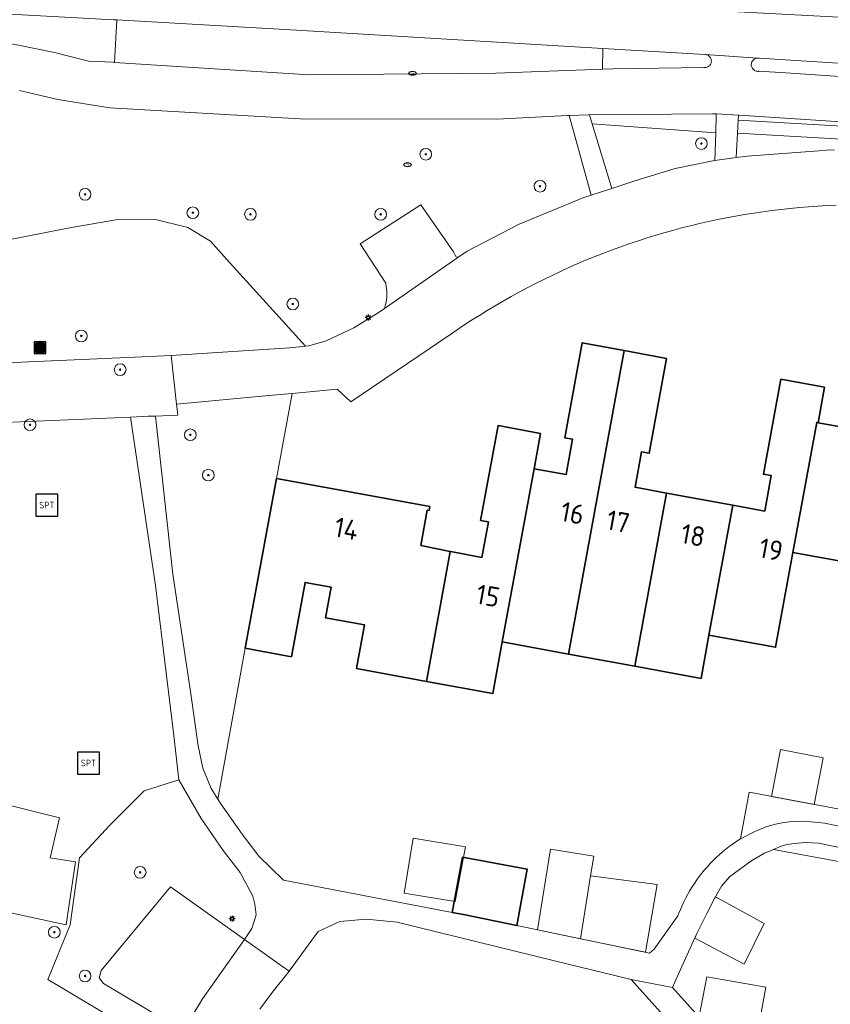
# Model space of a CAD drawing. Header units: metres. Extents: x 152610 to 160096, y 456114 to 462495.
# Tile 618 of 656: x 158831 to 158886, y 460852 to 460919. Entities that reach past the tile are written whole.
import ezdxf
from ezdxf.enums import TextEntityAlignment as Align

# ---------------------------------------------------------------- set-up
doc = ezdxf.new("R2010")
doc.units = ezdxf.units.M
doc.header["$LTSCALE"] = 0.5
doc.layers.get('0').update_dxf_attribs({"linetype": 'CONTINUOUS'})
for name, color, linetype, lineweight in [('B-PV-GR-BEPLANTING_CULTUUR_BOSPLANTSOEN-GV', 251, 'CONTINUOUS', 18), ('B-PV-GR-BOOM-S', 251, 'CONTINUOUS', 25), ('B-PV-GR-HAAG-GV', 251, 'CONTINUOUS', 13), ('B-PV-IE-MEUBILAIR-S', 251, 'CONTINUOUS', 25), ('B-PV-IE-MEUBILAIR_WEGMEUBILAIR-S', 251, 'CONTINUOUS', 25), ('B-PV-IE-MEUBILAIR_WEGMEUBILAIR_AFVALBAK-S', 251, 'CONTINUOUS', 25), ('B-PV-OG-BEBOUWING-GV', 6, 'CONTINUOUS', 35), ('B-PV-OG-BEBOUWING-T18', 1, 'CONTINUOUS', 18), ('B-PV-OG-BEBOUWING_SCHUUR-GV', 251, 'CONTINUOUS', 18), ('B-PV-OG-TERREIN_BEGROEID-GV', 251, 'CONTINUOUS', 18), ('B-PV-VH-GESLOTENVERHARDING_ASFALT-GV', 251, 'CONTINUOUS', 18), ('B-PV-VH-GESLOTENVERHARDING_KUNSTSTOF-GV', 251, 'CONTINUOUS', 18), ('B-PV-VH-HALFVERHARDING_GRAVEL-GV', 251, 'CONTINUOUS', 18), ('B-PV-VH-ONVERHARD_ZAND-GV', 251, 'CONTINUOUS', 18), ('B-PV-VH-OPENVERHARDING_BETONSTRAATSTEEN-GV', 251, 'CONTINUOUS', 18), ('B-PV-VH-OPENVERHARDING_STRAATBAKSTEEN-GV', 251, 'CONTINUOUS', 18), ('B-PV-VH-OPENVERHARDING_TEGEL-GV', 251, 'CONTINUOUS', 18)]:
    doc.layers.add(name, color=color, linetype=linetype, lineweight=lineweight)
doc.styles.add('NLCS-ISO', font='NLCS-ISO.ttf')
doc.styles.add('NLCS-ISO-M750-T18', font='NLCS-ISO.ttf', dxfattribs={"height": 1.35})

# ---------------------------------------------------------------- blocks, each defined once
blk = doc.blocks.new('SIE-WEG_AFVALBAK-SO')
h = blk.add_hatch(color=256)
h.dxf.hatch_style = 1
h.paths.add_polyline_path([(-1.5, -1.5), (1.5, -1.5), (1.5, 1.5), (-1.5, 1.5)])
for points in [[(-2, -2), (2, -2), (2, 2), (-2, 2)], [(-1.5, -1.5), (1.5, -1.5), (1.5, 1.5), (-1.5, 1.5)]]:
    blk.add_lwpolyline(points, close=True)
blk = doc.blocks.new('SIE-MEUBILAIR_PAAL_LICHTMAST-SO')
for points in [[(-0.62, 0), (-1, 0)], [(-0.71, 0.71), (-0.44, 0.44)], [(0, 1), (0, 0.62)], [(0.44, 0.44), (0.71, 0.71)], [(1, 0), (0.62, 0)], [(-0.71, -0.71), (-0.44, -0.44)], [(0, -0.62), (0, -1)], [(0.44, -0.44), (0.71, -0.71)]]:
    blk.add_lwpolyline(points)
blk.add_circle((0, 0), 0.5)
blk = doc.blocks.new('SIE-MEUBILAIR_PUT_RIOOLPUT-SO')
blk.add_ellipse((0, 0), major_axis=(1.25, 0), ratio=0.54)
at = {"style": 'NLCS-ISO'}
blk.add_text('ri', height=0.75, dxfattribs=at).set_placement((-0.04, 0.07), align=Align.MIDDLE_CENTER)
blk = doc.blocks.new('SIE-MEUBILAIR_PUT_DRAINAGEPUT-SO')
blk.add_ellipse((0, 0), major_axis=(1.25, 0), ratio=0.54)
at = {"style": 'NLCS-ISO'}
blk.add_text('dr', height=0.75, dxfattribs=at).set_placement((0.03, 0), align=Align.MIDDLE_CENTER)
blk = doc.blocks.new('SIE-WEG_SPEELTOESTEL-SO')
at = {"flags": 128}
blk.add_lwpolyline([(-3.75, -3.75), (3.75, -3.75), (3.75, 3.75), (-3.75, 3.75)], close=True, dxfattribs=at)
at = {"style": 'NLCS-ISO'}
blk.add_text('SPT', height=2.25, dxfattribs=at).set_placement((0, 0), align=Align.MIDDLE_CENTER)
blk = doc.blocks.new('SGR-BOOM_GBKN-SO')
at = {"linetype": 'ByBlock', "lineweight": 18}
h = blk.add_hatch(color=0, dxfattribs=at)
h.dxf.hatch_style = 1
edge = h.paths.add_edge_path()
edge.add_arc((0, 0), 0.25, 0, 360)
at = {"color": 0, "linetype": 'ByBlock', "lineweight": 18}
for radius in [2, 0.25]:
    blk.add_circle((0, 0), radius, dxfattribs=at)
at = {"color": 0, "linetype": 'ByBlock', "lineweight": 18, "style": 'NLCS-ISO'}
blk.add_attdef('SOORT', (2.5, 0), '', height=1.5, dxfattribs=at)

msp = doc.modelspace()

# ---------------------------------------------------------------- linework, layer by layer
at = {"layer": 'B-PV-GR-BEPLANTING_CULTUUR_BOSPLANTSOEN-GV', "flags": 128}
for points in [[(158819.95, 460902.029), (158834.065, 460904.791), (158837.323, 460905.36), (158840.028, 460905.399), (158842.241, 460904.853), (158843.785, 460903.914), (158844.909, 460902.664), (158850.266, 460896.764), (158850.489, 460896.79), (158851.667, 460897.121), (158853.567, 460898.01), (158855.212, 460899.026), (158855.656, 460899.334), (158855.726, 460899.594), (158855.76, 460899.749), (158855.786, 460899.906), (158855.804, 460900.065), (158855.813, 460900.223), (158855.815, 460900.383), (158855.809, 460900.542), (158855.795, 460900.7), (158855.773, 460900.858), (158855.743, 460901.014), (158855.732, 460901.063), (158854, 460903.727), (158858.122, 460906.399), (158860.35, 460903.18), (158860.525, 460902.873), (158860.649, 460902.797), (158861.288, 460903.24), (158864.833, 460905.069), (158869.252, 460906.886), (158869.736, 460907.046), (158868.245, 460912.485), (158868.133, 460912.481), (158863.3, 460912.226), (158849.9, 460912.266), (158836.92, 460913.007), (158833.368, 460913.576), (158830.771, 460914.19)], [(158889.221, 460911.903), (158879.828, 460912.509), (158879.788, 460912.512), (158879.769, 460912.16), (158889.198, 460911.609)], [(158911.331, 460909.465), (158879.723, 460911.288), (158879.633, 460909.609), (158880.385, 460909.713), (158885.256, 460910.073), (158885.799, 460910.111), (158886.342, 460910.14)]]:
    msp.add_lwpolyline(points, dxfattribs=at)
for points in [[(158878.236, 460911.304), (158869.816, 460911.919), (158871.159, 460907.517), (158872.709, 460908.03), (158875.47, 460908.87), (158878.155, 460909.406), (158878.182, 460909.409)], [(158849.356, 460893.532), (158847.755, 460893.383), (158841.475, 460892.801), (158841.555, 460892.06), (158841, 460892.036), (158840.043, 460891.995), (158841.223, 460881.216), (158842.42, 460873.205), (158842.939, 460869.513), (158843.254, 460867.992), (158843.842, 460866.605), (158844.297, 460865.866), (158846.16, 460876.163), (158848.279, 460887.731)], [(158843.141, 460864.558), (158841.636, 460867.19), (158839.266, 460866.44), (158836.952, 460864.113), (158834.852, 460861.862), (158834.226, 460857.298), (158832.705, 460853.588), (158840.75, 460848.789), (158840.757, 460848.793), (158840.937, 460848.936), (158841.481, 460849.386), (158841.912, 460850.087), (158836.501, 460853.294), (158836.187, 460853.697), (158836.32, 460854.189), (158841.068, 460859.903), (158846.101, 460856.314), (158846.597, 460857.055), (158846.893, 460857.981), (158846.806, 460858.704), (158846.671, 460859.255), (158845.814, 460860.861), (158844.649, 460862.366)], [(158914.96, 460857.425), (158917.158, 460858.929), (158917.235, 460859.458), (158915.844, 460859.72), (158880.505, 460866.348), (158879.924, 460863.169), (158880.9, 460863.674), (158881.713, 460864.007), (158882.312, 460864.174), (158882.768, 460864.264), (158883.417, 460864.352), (158884.239, 460864.367), (158885.666, 460864.226), (158892.382, 460862.814), (158909.528, 460859.123), (158910.515, 460858.707), (158911.294, 460858.289), (158911.927, 460857.807), (158912.708, 460857.02), (158913.328, 460856.308)], [(158882.174, 460862.437), (158909.47, 460857.417), (158911.132, 460854.805), (158912.188, 460855.527), (158911.832, 460856.009), (158910.978, 460856.839), (158910.1, 460857.424), (158909.01, 460857.944), (158905.721, 460858.66), (158885.244, 460862.871), (158884.338, 460862.911), (158883.615, 460862.848), (158883.085, 460862.774), (158882.697, 460862.664)]]:
    msp.add_lwpolyline(points, close=True, dxfattribs=at)
at = {"layer": 'B-PV-GR-HAAG-GV', "flags": 128}
for points in [[(158878.273, 460912.591), (158878.009, 460912.605), (158869.63, 460912.526), (158869.816, 460911.919), (158878.236, 460911.304)], [(158889.198, 460911.609), (158879.769, 460912.16), (158879.723, 460911.288), (158911.331, 460909.465), (158911.441, 460910.308)]]:
    msp.add_lwpolyline(points, close=True, dxfattribs=at)
at = {"layer": 'B-PV-OG-BEBOUWING-GV', "flags": 128}
for points in [[(158891.268, 460899.622), (158888.382, 460900.151), (158887.193, 460893.67), (158887.724, 460893.573), (158887.281, 460891.157), (158885.219, 460891.535), (158885.121, 460891.553), (158883.499, 460882.699), (158888.018, 460881.872)], [(158871.988, 460896.455), (158869.124, 460896.98), (158867.938, 460890.509), (158868.469, 460890.412), (158868.026, 460887.996), (158865.844, 460888.396), (158863.683, 460876.597), (158868.197, 460875.767)], [(158874.888, 460895.923), (158871.988, 460896.455), (158868.197, 460875.767), (158872.718, 460874.937), (158874.879, 460886.739), (158872.731, 460887.132), (158873.172, 460889.548), (158873.703, 460889.451)], [(158885.662, 460893.951), (158882.676, 460894.497), (158881.491, 460888.026), (158882.021, 460887.929), (158881.579, 460885.514), (158879.395, 460885.913), (158877.773, 460877.058), (158882.313, 460876.224), (158883.499, 460882.699), (158885.121, 460891.553), (158885.219, 460891.535)], [(158866.286, 460890.809), (158863.393, 460891.342), (158862.204, 460884.871), (158862.736, 460884.773), (158862.292, 460882.357), (158860.405, 460882.709), (158860.133, 460882.764), (158858.51, 460873.898), (158863.036, 460873.066), (158863.683, 460876.597), (158865.844, 460888.396)], [(158858.735, 460885.815), (158848.279, 460887.731), (158846.16, 460876.163), (158849.308, 460875.587), (158850.236, 460880.652), (158852.006, 460880.328), (158851.624, 460878.243), (158854.29, 460877.754), (158853.744, 460874.774), (158858.51, 460873.898), (158860.133, 460882.764), (158858.129, 460883.171), (158858.57, 460885.581), (158858.688, 460885.56)], [(158879.395, 460885.913), (158874.879, 460886.739), (158872.718, 460874.937), (158877.233, 460874.107), (158877.773, 460877.058)], [(158860.264, 460858.155), (158861.037, 460858.007), (158864.678, 460857.252), (158865.388, 460861.095), (158860.959, 460861.914)]]:
    msp.add_lwpolyline(points, close=True, dxfattribs=at)
at = {"layer": 'B-PV-OG-BEBOUWING_SCHUUR-GV', "flags": 128}
for points in [[(158885.554, 460868.698), (158882.656, 460869.258), (158882.038, 460866.06), (158884.939, 460865.516)], [(158860.47, 460858.891), (158861.165, 460862.623), (158857.605, 460863.205), (158856.993, 460859.459)], [(158869.01, 460856.353), (158869.705, 460860.642), (158869.921, 460861.976), (158866.976, 460862.453), (158866.086, 460856.959)], [(158874.251, 460860.051), (158869.705, 460860.642), (158869.01, 460856.353), (158873.45, 460855.431)], [(158881.545, 460857.402), (158878.215, 460859.205), (158878.158, 460859.106), (158877.644, 460858.12), (158876.952, 460856.709), (158876.806, 460856.389), (158880.175, 460854.62)], [(158881.64, 460853.059), (158877.621, 460853.762), (158877.104, 460851.051), (158878.932, 460849.871), (158881.047, 460849.666)]]:
    msp.add_lwpolyline(points, close=True, dxfattribs=at)
at = {"layer": 'B-PV-OG-TERREIN_BEGROEID-GV', "flags": 128}
for points in [[(158789.416, 460919.91), (158827.865, 460917.746), (158830.581, 460917.292), (158833.145, 460916.776), (158835.459, 460916.183), (158837.138, 460916.113), (158837.249, 460916.106), (158837.39, 460919.005), (158837.202, 460919.016)], [(158889.458, 460915.865), (158881.207, 460916.39), (158881.147, 460916.398), (158881.087, 460916.399), (158881.027, 460916.391), (158880.969, 460916.376), (158880.913, 460916.353), (158880.861, 460916.323), (158880.813, 460916.286), (158880.771, 460916.244), (158880.735, 460916.196), (158880.705, 460916.143), (158880.682, 460916.087), (158880.667, 460916.029), (158880.66, 460915.969), (158880.661, 460915.909), (158880.67, 460915.85), (158880.687, 460915.792), (158880.711, 460915.737), (158880.742, 460915.685), (158880.78, 460915.638), (158880.823, 460915.597), (158880.872, 460915.561), (158880.925, 460915.533), (158880.982, 460915.512), (158881.04, 460915.498), (158881.1, 460915.492), (158881.16, 460915.494), (158881.174, 460915.496), (158883.016, 460915.393), (158889.386, 460914.959)], [(158828.271, 460895.561), (158838.131, 460895.989), (158841.112, 460896.119), (158849.172, 460896.637), (158850.266, 460896.764), (158844.909, 460902.664), (158843.785, 460903.914), (158842.241, 460904.853), (158840.028, 460905.399), (158837.323, 460905.36), (158834.065, 460904.791), (158819.95, 460902.029)], [(158840.75, 460848.789), (158832.705, 460853.588), (158834.226, 460857.298), (158834.852, 460861.862), (158836.952, 460864.113), (158839.266, 460866.44), (158841.636, 460867.19), (158841.284, 460870.218), (158840.042, 460880.442), (158838.342, 460891.921), (158828.692, 460891.505), (158828.462, 460889.49), (158828.016, 460887.467), (158827.366, 460885.991), (158821.197, 460875.06), (158818.73, 460869.552), (158816.978, 460866.446), (158817.826, 460865.186), (158820.447, 460861.287), (158817.547, 460856.406), (158814.753, 460859.431), (158812.557, 460857.333), (158815.659, 460851.682)]]:
    msp.add_lwpolyline(points, dxfattribs=at)
for points in [[(158877.486, 460916.64), (158870.533, 460917.055), (158870.523, 460915.636), (158871.267, 460915.665), (158877.415, 460915.763), (158877.474, 460915.756), (158877.534, 460915.757), (158877.592, 460915.766), (158877.649, 460915.783), (158877.704, 460915.807), (158877.754, 460915.839), (158877.8, 460915.876), (158877.84, 460915.92), (158877.874, 460915.969), (158877.902, 460916.021), (158877.922, 460916.077), (158877.934, 460916.136), (158877.938, 460916.195), (158877.935, 460916.254), (158877.923, 460916.313), (158877.904, 460916.369), (158877.878, 460916.422), (158877.844, 460916.471), (158877.804, 460916.515), (158877.759, 460916.554), (158877.709, 460916.586), (158877.655, 460916.611), (158877.598, 460916.628), (158877.539, 460916.638)], [(158827.844, 460862.909), (158828.463, 460865.84), (158833.485, 460864.599), (158832.855, 460861.864), (158834.581, 460861.61), (158833.954, 460857.304), (158826.029, 460859.017), (158826.185, 460859.989), (158824.269, 460860.414), (158824.94, 460863.511)]]:
    msp.add_lwpolyline(points, close=True, dxfattribs=at)
at = {"layer": 'B-PV-VH-GESLOTENVERHARDING_ASFALT-GV', "flags": 128}
for points in [[(158725.126, 460925.137), (158734.663, 460924.677), (158735.553, 460924.626), (158735.675, 460924.628), (158735.927, 460924.626), (158736.178, 460924.617), (158736.429, 460924.599), (158736.68, 460924.573), (158789.63, 460921.612), (158837.202, 460919.016), (158837.39, 460919.005), (158849.273, 460918.325), (158870.533, 460917.055), (158877.486, 460916.64), (158877.539, 460916.638), (158881.087, 460916.399), (158881.147, 460916.398), (158881.207, 460916.39), (158889.458, 460915.865), (158889.651, 460919.025), (158682.446, 460929.997)], [(158889.386, 460914.959), (158883.016, 460915.393), (158881.174, 460915.496), (158881.16, 460915.494), (158881.1, 460915.492), (158881.04, 460915.498), (158880.982, 460915.512), (158880.925, 460915.533), (158880.872, 460915.561), (158880.823, 460915.597), (158880.78, 460915.638), (158880.742, 460915.685), (158880.711, 460915.737), (158880.687, 460915.792), (158880.67, 460915.85), (158880.661, 460915.909), (158880.66, 460915.969), (158880.667, 460916.029), (158880.682, 460916.087), (158880.705, 460916.143), (158880.735, 460916.196), (158880.771, 460916.244), (158880.813, 460916.286), (158880.861, 460916.323), (158880.913, 460916.353), (158880.969, 460916.376), (158881.027, 460916.391), (158881.087, 460916.399), (158877.539, 460916.638), (158877.598, 460916.628), (158877.655, 460916.611), (158877.709, 460916.586), (158877.759, 460916.554), (158877.804, 460916.515), (158877.844, 460916.471), (158877.878, 460916.422), (158877.904, 460916.369), (158877.923, 460916.313), (158877.935, 460916.254), (158877.938, 460916.195), (158877.934, 460916.136), (158877.922, 460916.077), (158877.902, 460916.021), (158877.874, 460915.969), (158877.84, 460915.92), (158877.8, 460915.876), (158877.754, 460915.839), (158877.704, 460915.807), (158877.649, 460915.783), (158877.592, 460915.766), (158877.534, 460915.757), (158877.474, 460915.756), (158877.415, 460915.763), (158871.267, 460915.665), (158870.523, 460915.636), (158863.251, 460915.361), (158850.519, 460915.256), (158837.249, 460916.106), (158837.138, 460916.113), (158835.459, 460916.183), (158833.145, 460916.776), (158830.581, 460917.292)], [(158830.771, 460914.19), (158833.368, 460913.576), (158836.92, 460913.007), (158849.9, 460912.266), (158863.3, 460912.226), (158868.133, 460912.481), (158868.245, 460912.485), (158869.59, 460912.525), (158869.63, 460912.526), (158878.009, 460912.605), (158878.273, 460912.591), (158879.788, 460912.512), (158879.828, 460912.509), (158889.221, 460911.903)]]:
    msp.add_lwpolyline(points, dxfattribs=at)
at = {"layer": 'B-PV-VH-GESLOTENVERHARDING_KUNSTSTOF-GV', "flags": 128}
msp.add_lwpolyline([(158833.485, 460864.599), (158828.463, 460865.84), (158827.844, 460862.909), (158824.94, 460863.511), (158824.269, 460860.414), (158826.185, 460859.989), (158826.029, 460859.017), (158833.954, 460857.304), (158834.581, 460861.61), (158832.855, 460861.864)], close=True, dxfattribs=at)
at = {"layer": 'B-PV-VH-HALFVERHARDING_GRAVEL-GV', "flags": 128}
for points in [[(158892.382, 460862.814), (158885.666, 460864.226), (158884.239, 460864.367), (158883.417, 460864.352), (158882.768, 460864.264), (158882.312, 460864.174), (158881.713, 460864.007), (158880.9, 460863.674), (158879.924, 460863.169), (158879.857, 460863.127), (158879.615, 460862.97), (158879.378, 460862.806), (158879.146, 460862.635), (158878.918, 460862.458), (158878.696, 460862.274), (158878.479, 460862.085), (158878.266, 460861.889), (158878.06, 460861.688), (158877.859, 460861.481), (158877.664, 460861.269), (158877.475, 460861.051), (158877.292, 460860.828), (158877.115, 460860.601), (158876.944, 460860.368), (158876.781, 460860.131), (158876.623, 460859.889), (158876.473, 460859.643), (158876.329, 460859.393), (158876.193, 460859.139), (158876.063, 460858.881), (158875.941, 460858.62), (158875.826, 460858.355), (158875.718, 460858.088), (158875.652, 460857.911), (158874.042, 460855.638), (158873.726, 460855.374), (158864.678, 460857.252), (158861.037, 460858.007), (158860.264, 460858.155), (158848.755, 460860.354), (158847.08, 460861.99), (158845.946, 460863.496), (158844.484, 460865.561), (158844.297, 460865.866), (158843.842, 460866.605), (158843.254, 460867.992), (158842.939, 460869.513), (158842.42, 460873.205), (158841.223, 460881.216), (158840.043, 460891.995), (158839.546, 460891.973), (158838.342, 460891.921), (158840.042, 460880.442), (158841.284, 460870.218), (158841.636, 460867.19), (158843.141, 460864.558), (158844.649, 460862.366), (158845.814, 460860.861), (158846.671, 460859.255), (158846.806, 460858.704), (158846.893, 460857.981), (158846.597, 460857.055), (158846.101, 460856.314), (158847.362, 460855.414), (158848.626, 460854.513), (158849.157, 460854.134), (158851.137, 460856.849), (158852.612, 460857.533), (158854.402, 460857.691), (158856.508, 460857.48), (158867.25, 460854.848), (158872.463, 460853.584), (158875.277, 460853.038), (158875.602, 460853.751), (158876.952, 460856.709), (158877.644, 460858.12), (158878.158, 460859.106), (158878.638, 460859.934), (158879.185, 460860.573), (158880.627, 460861.649), (158881.567, 460862.187), (158882.174, 460862.437), (158882.697, 460862.664), (158883.085, 460862.774), (158883.615, 460862.848), (158884.338, 460862.911), (158885.244, 460862.871), (158905.721, 460858.66)], [(158879.486, 460848.352), (158875.277, 460853.038), (158872.463, 460853.584), (158879.107, 460846.188)]]:
    msp.add_lwpolyline(points, dxfattribs=at)
at = {"layer": 'B-PV-VH-ONVERHARD_ZAND-GV', "flags": 128}
for points in [[(158878.273, 460912.591), (158878.009, 460912.605), (158869.63, 460912.526), (158869.816, 460911.919), (158878.236, 460911.304)], [(158889.198, 460911.609), (158879.769, 460912.16), (158879.723, 460911.288), (158911.331, 460909.465), (158911.441, 460910.308)]]:
    msp.add_lwpolyline(points, close=True, dxfattribs=at)
at = {"layer": 'B-PV-VH-OPENVERHARDING_BETONSTRAATSTEEN-GV', "flags": 128}
msp.add_lwpolyline([(158886.342, 460910.14), (158885.799, 460910.111), (158885.256, 460910.073), (158880.385, 460909.713), (158879.633, 460909.609), (158878.182, 460909.409), (158878.155, 460909.406), (158875.47, 460908.87), (158872.709, 460908.03), (158871.159, 460907.517), (158869.736, 460907.046), (158869.252, 460906.886), (158864.833, 460905.069), (158861.288, 460903.24), (158860.649, 460902.797), (158855.656, 460899.334), (158855.212, 460899.026), (158853.567, 460898.01), (158851.667, 460897.121), (158850.489, 460896.79), (158850.266, 460896.764), (158849.172, 460896.637), (158841.112, 460896.119), (158841.475, 460892.801), (158847.755, 460893.383), (158849.356, 460893.532), (158852.432, 460893.817), (158853.355, 460892.963), (158860.302, 460897.658), (158860.546, 460897.826), (158861.067, 460898.177), (158861.593, 460898.521), (158862.122, 460898.858), (158862.657, 460899.189), (158863.195, 460899.513), (158863.737, 460899.83), (158864.283, 460900.139), (158864.834, 460900.443), (158865.388, 460900.738), (158865.945, 460901.027), (158866.507, 460901.309), (158867.072, 460901.584), (158867.64, 460901.851), (158868.212, 460902.111), (158868.787, 460902.364), (158869.365, 460902.61), (158869.946, 460902.848), (158870.53, 460903.078), (158871.117, 460903.302), (158871.707, 460903.517), (158872.3, 460903.726), (158872.895, 460903.926), (158873.493, 460904.119), (158874.093, 460904.305), (158874.696, 460904.482), (158875.3, 460904.652), (158875.907, 460904.815), (158876.516, 460904.969), (158877.126, 460905.116), (158877.739, 460905.255), (158878.353, 460905.386), (158878.969, 460905.51), (158879.587, 460905.625), (158880.205, 460905.733), (158880.826, 460905.833), (158881.447, 460905.925), (158882.069, 460906.009), (158882.693, 460906.085), (158883.317, 460906.153), (158883.943, 460906.213), (158884.569, 460906.265), (158885.195, 460906.309), (158885.822, 460906.345), (158886.45, 460906.374)], dxfattribs=at)
msp.add_lwpolyline([(158860.35, 460903.18), (158858.122, 460906.399), (158854, 460903.727), (158855.732, 460901.063), (158855.743, 460901.014), (158855.773, 460900.858), (158855.795, 460900.7), (158855.809, 460900.542), (158855.815, 460900.383), (158855.813, 460900.223), (158855.804, 460900.065), (158855.786, 460899.906), (158855.76, 460899.749), (158855.726, 460899.594), (158855.656, 460899.334), (158860.649, 460902.797), (158860.525, 460902.873)], close=True, dxfattribs=at)
at = {"layer": 'B-PV-VH-OPENVERHARDING_STRAATBAKSTEEN-GV', "flags": 128}
msp.add_lwpolyline([(158847.146, 460851.562), (158847.536, 460852.086), (158847.932, 460852.605), (158848.334, 460853.12), (158848.742, 460853.63), (158849.157, 460854.134), (158848.626, 460854.513), (158847.362, 460855.414), (158846.101, 460856.314), (158843.243, 460852.254), (158841.912, 460850.087)], dxfattribs=at)
at = {"layer": 'B-PV-VH-OPENVERHARDING_TEGEL-GV', "flags": 128}
for points in [[(158849.273, 460918.325), (158837.39, 460919.005), (158837.249, 460916.106), (158850.519, 460915.256), (158863.251, 460915.361), (158870.523, 460915.636), (158870.533, 460917.055)], [(158869.816, 460911.919), (158869.63, 460912.526), (158869.59, 460912.525), (158868.245, 460912.485), (158869.736, 460907.046), (158871.159, 460907.517)], [(158879.788, 460912.512), (158878.273, 460912.591), (158878.236, 460911.304), (158878.182, 460909.409), (158879.633, 460909.609), (158879.723, 460911.288), (158879.769, 460912.16)], [(158841.475, 460892.801), (158841.112, 460896.119), (158838.131, 460895.989), (158828.271, 460895.561), (158828.314, 460894.56), (158828.692, 460891.505), (158838.342, 460891.921), (158839.546, 460891.973), (158840.043, 460891.995), (158841, 460892.036), (158841.555, 460892.06)], [(158846.101, 460856.314), (158841.068, 460859.903), (158836.32, 460854.189), (158836.187, 460853.697), (158836.501, 460853.294), (158841.912, 460850.087), (158843.243, 460852.254)]]:
    msp.add_lwpolyline(points, close=True, dxfattribs=at)

# ---------------------------------------------------------------- block references
at = {"layer": 'B-PV-GR-BOOM-S', "xscale": 0.2, "yscale": 0.2, "zscale": 0.2}
for p in [(158877.261, 460910.571), (158858.465, 460909.842), (158866.257, 460907.66), (158835.234, 460907.109), (158842.582, 460905.85), (158846.508, 460905.743), (158855.391, 460905.743), (158849.399, 460899.63), (158834.978, 460897.451), (158837.625, 460895.152), (158831.476, 460891.394), (158842.408, 460890.711), (158843.638, 460887.967), (158838.988, 460860.881), (158833.142, 460856.802), (158835.234, 460853.814)]:
    msp.add_blockref('SGR-BOOM_GBKN-SO', p, dxfattribs=at)
at = {"layer": 'B-PV-IE-MEUBILAIR-S', "xscale": 0.2, "yscale": 0.2, "zscale": 0.2}
for name, p in [('SIE-MEUBILAIR_PUT_DRAINAGEPUT-SO', (158857.557, 460915.361)), ('SIE-MEUBILAIR_PUT_RIOOLPUT-SO', (158857.22, 460909.127)), ('SIE-MEUBILAIR_PAAL_LICHTMAST-SO', (158854.543, 460898.716)), ('SIE-MEUBILAIR_PAAL_LICHTMAST-SO', (158845.259, 460857.72))]:
    msp.add_blockref(name, p, dxfattribs=at)
at = {"layer": 'B-PV-IE-MEUBILAIR_WEGMEUBILAIR-S', "xscale": 0.2, "yscale": 0.2, "zscale": 0.2}
for p in [(158832.628, 460885.92), (158835.462, 460868.336)]:
    msp.add_blockref('SIE-WEG_SPEELTOESTEL-SO', p, dxfattribs=at)
at = {"layer": 'B-PV-IE-MEUBILAIR_WEGMEUBILAIR_AFVALBAK-S', "xscale": 0.2, "yscale": 0.2, "zscale": 0.2}
msp.add_blockref('SIE-WEG_AFVALBAK-SO', (158832.159, 460896.652), dxfattribs=at)

# ---------------------------------------------------------------- texts
at = {"layer": 'B-PV-OG-BEBOUWING-T18', "style": 'NLCS-ISO-M750-T18'}
for s, p in [('16', (158868.467, 460885.374)), ('17', (158871.581, 460884.802)), ('14', (158853.056, 460884.314)), ('18', (158876.687, 460883.867)), ('19', (158882.008, 460882.894)), ('15', (158862.708, 460879.742))]:
    msp.add_text(s, height=1.35, rotation=349.6, dxfattribs=at).set_placement(p, align=Align.MIDDLE)

doc.saveas('drawing.dxf')
